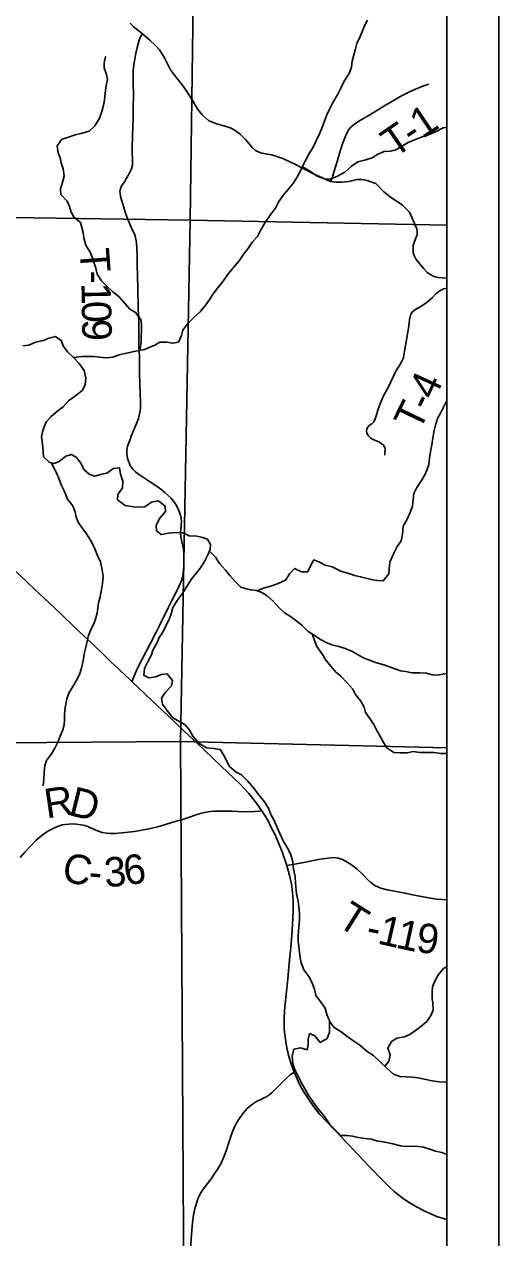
# Model space of a CAD drawing. Extents: x 0 to 34, y 0 to 22.
# Drawn here: x 8.087 to 9, y 15.595 to 17.931 of the extents above; entities that cross this region are included whole.
import ezdxf

# ---------------------------------------------------------------- set-up
doc = ezdxf.new("R2010")
doc.units = 0
for name, color, linetype in [('GM_X_Corporation', 7, 'Continuous'), ('GM_X_County_Road', 7, 'Continuous'), ('GM_X_County_Road_Text', 7, 'Continuous'), ('GM_X_Minor_River', 7, 'Continuous'), ('GM_X_State_Route', 7, 'Continuous'), ('GM_X_Township_Road', 7, 'Continuous'), ('GM_X_Township_Road_Text', 7, 'Continuous'), ('SH_Data', 7, 'Continuous')]:
    doc.layers.add(name, color=color, linetype=linetype)

msp = doc.modelspace()

# ---------------------------------------------------------------- linework, layer by layer
at = {"layer": 'GM_X_Corporation'}
for points in [[(2.1, 14.1), (8.9, 14.1), (8.9, 19.5152), (8.4033, 19.5268), (7.9795, 19.5354)], [(7.5629, 15.5187), (8.3936, 15.4979), (8.397, 15.4978), (8.9, 15.4893), (8.9, 19.5152), (8.4033, 19.5268), (7.9795, 19.5354)]]:
    msp.add_lwpolyline(points, dxfattribs=at)
for points in [[(7.4054, 18.552), (8.4197, 18.5333), (8.4063, 17.5538), (7.375, 17.5696)], [(8.9, 17.5442), (8.9, 18.5183), (8.4197, 18.5333), (8.4063, 17.5538)], [(7.375, 17.5696), (8.4063, 17.5538), (8.3875, 16.5502), (7.3577, 16.5425)], [(8.9, 16.5379), (8.9, 17.5442), (8.4063, 17.5538), (8.3875, 16.5502)], [(8.3875, 16.5502), (8.3939, 15.4987), (7.4137, 15.5211), (7.3478, 15.5216), (7.3577, 16.5425)], [(8.9, 15.489), (8.9, 16.5379), (8.3875, 16.5502), (8.3939, 15.4987)]]:
    msp.add_lwpolyline(points, close=True, dxfattribs=at)
at = {"layer": 'GM_X_County_Road'}
for points in [[(8.2909, 17.9332), (8.2973, 17.9264), (8.3048, 17.9201), (8.3144, 17.9127), (8.3283, 17.9013), (8.3394, 17.8904), (8.347, 17.8819), (8.3566, 17.8663), (8.3687, 17.8436), (8.3758, 17.8334), (8.386, 17.8209), (8.3929, 17.8117), (8.4001, 17.8017), (8.4099, 17.7859), (8.4212, 17.7672), (8.4303, 17.7559), (8.4416, 17.7461), (8.447, 17.7432), (8.4551, 17.7401), (8.4755, 17.7345), (8.4851, 17.7311), (8.493, 17.7268), (8.5022, 17.7195), (8.5126, 17.7095), (8.5195, 17.7007), (8.5261, 17.6935), (8.5317, 17.6883), (8.5369, 17.6853), (8.5442, 17.6831), (8.5634, 17.6795), (8.5713, 17.6774), (8.5844, 17.6728), (8.6079, 17.6616), (8.6225, 17.6543), (8.6438, 17.6433), (8.6624, 17.6345), (8.6685, 17.6318), (8.6768, 17.6286), (8.6824, 17.6275), (8.6872, 17.6272), (8.6988, 17.6269), (8.7119, 17.6282), (8.7271, 17.6325), (8.7372, 17.6323), (8.7469, 17.6301), (8.756, 17.6273), (8.7633, 17.6245), (8.7789, 17.6087), (8.7913, 17.5988), (8.8148, 17.5829), (8.8222, 17.5759), (8.8281, 17.5694), (8.8353, 17.5531), (8.8423, 17.5369), (8.8433, 17.5312), (8.8428, 17.5259), (8.8396, 17.518), (8.8373, 17.5112), (8.8355, 17.5049), (8.8351, 17.4965), (8.8357, 17.491), (8.8371, 17.4858), (8.8413, 17.4782), (8.8556, 17.4599), (8.8624, 17.4533), (8.8704, 17.4479), (8.8756, 17.4456), (8.8836, 17.4438), (8.9, 17.4422)], [(8.544, 16.4165), (8.5385, 16.4156), (8.5303, 16.4153), (8.5106, 16.4149), (8.4863, 16.4156), (8.4733, 16.4158), (8.4633, 16.4162), (8.452, 16.416), (8.4445, 16.4152), (8.4372, 16.4141), (8.4282, 16.4123), (8.4196, 16.4098), (8.401, 16.403), (8.39, 16.3994), (8.3795, 16.3964), (8.3487, 16.387), (8.338, 16.3843), (8.3265, 16.3816), (8.2993, 16.3769), (8.2935, 16.3763), (8.2622, 16.3729), (8.253, 16.3728), (8.2452, 16.3737), (8.2372, 16.3751), (8.2278, 16.378), (8.2059, 16.3874), (8.201, 16.3891), (8.1961, 16.3898), (8.1875, 16.3909), (8.1806, 16.3912), (8.1729, 16.3911), (8.1658, 16.3904), (8.1602, 16.3893), (8.1526, 16.387), (8.1467, 16.3846), (8.1398, 16.3814), (8.1326, 16.3772), (8.1242, 16.3714), (8.1173, 16.3661), (8.11, 16.3599), (8.0884, 16.3371), (8.0789, 16.3268)], [(8.4061, 15.5666), (8.4103, 15.6171), (8.4122, 15.634), (8.4149, 15.6482), (8.4172, 15.6569), (8.4206, 15.6673), (8.4238, 15.675), (8.4276, 15.6824), (8.4371, 15.6955), (8.4466, 15.7082), (8.454, 15.7187), (8.4596, 15.7271), (8.465, 15.7371), (8.472, 15.7519), (8.4761, 15.7636), (8.4804, 15.778), (8.4868, 15.7971), (8.4904, 15.805), (8.4944, 15.8131), (8.5005, 15.8236), (8.5081, 15.8344), (8.5162, 15.8431), (8.5244, 15.8505), (8.5342, 15.8569), (8.545, 15.8622), (8.5536, 15.8666), (8.5597, 15.8706), (8.5641, 15.8745), (8.5728, 15.8834), (8.5906, 15.9008), (8.5989, 15.9085), (8.6063, 15.9136)]]:
    msp.add_lwpolyline(points, dxfattribs=at)
at = {"layer": 'GM_X_Minor_River'}
for points in [[(8.1814, 17.2895), (8.1983, 17.2913), (8.21, 17.2917), (8.221, 17.2917), (8.2316, 17.2899), (8.2433, 17.2891), (8.2577, 17.2903), (8.2694, 17.2945), (8.2812, 17.2969), (8.2952, 17.3003), (8.305, 17.3022), (8.3182, 17.3046), (8.3284, 17.3091), (8.3383, 17.313), (8.3481, 17.3187), (8.3614, 17.3187), (8.372, 17.3169), (8.3837, 17.3192), (8.3897, 17.3321), (8.392, 17.342), (8.4006, 17.3534), (8.4146, 17.3678), (8.4252, 17.3773), (8.4361, 17.3906), (8.444, 17.4016), (8.4504, 17.4119), (8.4591, 17.4229), (8.4693, 17.4358), (8.4799, 17.4514), (8.4893, 17.4624), (8.5006, 17.4754), (8.5097, 17.4891), (8.5172, 17.4986), (8.5259, 17.5119), (8.5361, 17.5225), (8.5425, 17.5354), (8.5515, 17.5506), (8.5621, 17.5658), (8.5704, 17.5772), (8.5771, 17.5901), (8.5866, 17.6034), (8.5949, 17.6129), (8.6058, 17.6266), (8.6118, 17.6361), (8.6186, 17.649), (8.6231, 17.6585), (8.6295, 17.6714), (8.6348, 17.6813), (8.6431, 17.6946), (8.6472, 17.7044), (8.6551, 17.72), (8.6608, 17.7344), (8.6645, 17.7443), (8.6694, 17.7568), (8.6739, 17.7663), (8.6796, 17.7777), (8.6845, 17.7872), (8.6901, 17.7967), (8.6969, 17.8096), (8.7025, 17.8218), (8.712, 17.8362), (8.7165, 17.8483), (8.7183, 17.8601), (8.7206, 17.87), (8.7243, 17.884), (8.7273, 17.8942), (8.7333, 17.9075), (8.7379, 17.9182), (8.7416, 17.9284), (8.7476, 17.939)], [(8.3096, 17.303), (8.3121, 17.3189), (8.3117, 17.3296), (8.3124, 17.3436), (8.3128, 17.3531), (8.3113, 17.3629), (8.301, 17.3758), (8.2904, 17.3825), (8.2778, 17.3965), (8.2687, 17.4071), (8.2581, 17.415), (8.2482, 17.4245), (8.2357, 17.4373), (8.2273, 17.4502), (8.225, 17.4612), (8.2189, 17.4797), (8.2136, 17.4922), (8.2056, 17.5058), (8.2017, 17.5202), (8.2002, 17.5301), (8.1975, 17.5399), (8.1952, 17.5494), (8.1831, 17.5588), (8.1774, 17.5694), (8.1739, 17.5804), (8.1697, 17.5906), (8.1576, 17.6035), (8.1568, 17.6145), (8.1602, 17.6247), (8.1635, 17.6384), (8.1616, 17.6528), (8.1582, 17.6645), (8.1559, 17.674), (8.1524, 17.6838), (8.1505, 17.6971), (8.1595, 17.7096), (8.1705, 17.7134), (8.1849, 17.7184), (8.1962, 17.7207), (8.2117, 17.7253), (8.2227, 17.7356), (8.2317, 17.7504), (8.2362, 17.7633), (8.2396, 17.7755), (8.2411, 17.7849), (8.2429, 17.7982), (8.2448, 17.813), (8.247, 17.8244), (8.2455, 17.8342), (8.2409, 17.8471), (8.2405, 17.8566), (8.2431, 17.8691)], [(8.6224, 17.6569), (8.6376, 17.6476), (8.6505, 17.6389), (8.6649, 17.6332), (8.6758, 17.6329), (8.6883, 17.6383), (8.7042, 17.6466), (8.7167, 17.6577), (8.7288, 17.6661), (8.7443, 17.6703), (8.7564, 17.6741), (8.7677, 17.681), (8.7798, 17.6859), (8.7912, 17.6867), (8.801, 17.689), (8.8131, 17.6955), (8.8259, 17.7035), (8.8381, 17.7085), (8.8524, 17.7146), (8.8649, 17.7185), (8.8785, 17.7238), (8.8929, 17.7318), (8.9, 17.7321)], [(8.0842, 17.3121), (8.0956, 17.3129), (8.1088, 17.319), (8.1243, 17.3221), (8.1342, 17.3267), (8.1474, 17.3298), (8.1588, 17.3218), (8.1618, 17.312), (8.1702, 17.3003), (8.1816, 17.2893), (8.1926, 17.278), (8.2021, 17.2644), (8.2056, 17.2496), (8.2041, 17.2367), (8.1984, 17.2257), (8.1856, 17.2154), (8.1724, 17.2063), (8.1622, 17.1945), (8.1516, 17.1869), (8.1388, 17.1758), (8.1301, 17.1663), (8.1252, 17.1561), (8.1222, 17.1466), (8.1203, 17.1367), (8.1219, 17.1227), (8.1231, 17.1083), (8.1239, 17.0984), (8.1349, 17.0882), (8.1443, 17.0856), (8.1542, 17.0895), (8.167, 17.0997), (8.1776, 17.1028), (8.1875, 17.0968), (8.1962, 17.0858), (8.2019, 17.0741), (8.2118, 17.065), (8.2224, 17.0609), (8.2364, 17.0651), (8.2462, 17.067), (8.2587, 17.0758), (8.2701, 17.0773), (8.2724, 17.0648), (8.277, 17.0516), (8.2759, 17.0383), (8.2672, 17.0254), (8.2665, 17.0155), (8.2809, 17.0046), (8.2972, 17.0016), (8.3078, 17.0013), (8.3188, 17.0021), (8.3316, 17.0112), (8.3456, 17.0132), (8.3581, 17.0033), (8.3589, 16.9931), (8.348, 16.9798), (8.3408, 16.9665), (8.3412, 16.9559), (8.3507, 16.9484), (8.3643, 16.9511), (8.3776, 16.9522)], [(8.5348, 16.8403), (8.5472, 16.8455), (8.5615, 16.849), (8.5755, 16.8544), (8.5899, 16.8605), (8.5982, 16.8738), (8.6069, 16.8833), (8.6205, 16.8765), (8.6326, 16.8769), (8.6371, 16.8872), (8.6443, 16.8997), (8.6553, 16.8956), (8.6663, 16.8895), (8.6792, 16.8862), (8.6959, 16.8779), (8.7114, 16.8738), (8.7224, 16.87), (8.7341, 16.8674), (8.747, 16.864), (8.7572, 16.8614), (8.7667, 16.8599), (8.7777, 16.8596), (8.7883, 16.8729), (8.7894, 16.8828), (8.7908, 16.8953), (8.798, 16.9127), (8.8044, 16.9253), (8.8123, 16.9363), (8.8149, 16.9496), (8.8164, 16.9644), (8.8239, 16.978), (8.8296, 16.9909), (8.8341, 17.0031), (8.8352, 17.0156), (8.8367, 17.0273), (8.8423, 17.0391), (8.8517, 17.0528), (8.8574, 17.0623), (8.8619, 17.0725), (8.8653, 17.0832), (8.8671, 17.0964), (8.8686, 17.1082), (8.8712, 17.1211), (8.8731, 17.134), (8.876, 17.1488), (8.8783, 17.159), (8.8824, 17.1723), (8.8881, 17.1822), (8.896, 17.1989), (8.9, 17.2067)], [(8.1386, 17.0872), (8.1497, 17.0663), (8.1539, 17.0553), (8.1588, 17.0432), (8.1646, 17.0315), (8.1703, 17.0167), (8.1802, 17.0039), (8.1847, 16.9918), (8.187, 16.9823), (8.1909, 16.9721), (8.1981, 16.9622), (8.2065, 16.9501), (8.2156, 16.9361), (8.2228, 16.921), (8.2282, 16.9081), (8.2335, 16.896), (8.2369, 16.8809), (8.2389, 16.868), (8.2378, 16.854), (8.2359, 16.8426), (8.2329, 16.8289), (8.2299, 16.8172), (8.2288, 16.8077), (8.227, 16.7974), (8.2247, 16.788), (8.221, 16.7766), (8.2157, 16.7667), (8.2108, 16.7542), (8.2078, 16.7436), (8.206, 16.7341), (8.2026, 16.7189), (8.2007, 16.7094), (8.1981, 16.6939), (8.194, 16.681), (8.1895, 16.6711), (8.1827, 16.6593), (8.1729, 16.643), (8.1688, 16.6324), (8.1658, 16.6157), (8.1647, 16.602), (8.1647, 16.5922), (8.164, 16.5823), (8.161, 16.5728), (8.1561, 16.5603), (8.1512, 16.5474), (8.1456, 16.5375), (8.1395, 16.5265), (8.1297, 16.5132), (8.1267, 16.5037), (8.1253, 16.4908), (8.1249, 16.4783), (8.1231, 16.465)], [(8.3776, 16.9522), (8.392, 16.9519), (8.4045, 16.9463), (8.4193, 16.9452), (8.4302, 16.9429), (8.4397, 16.9399), (8.4451, 16.9297), (8.4447, 16.9203), (8.4409, 16.9108), (8.4345, 16.8979), (8.4263, 16.8846), (8.4187, 16.8751), (8.4085, 16.8618), (8.3999, 16.8485), (8.3923, 16.8363), (8.381, 16.8215), (8.3731, 16.8082), (8.3697, 16.796), (8.3656, 16.7847), (8.3596, 16.7725), (8.3535, 16.7607), (8.3464, 16.7501), (8.3426, 16.7406), (8.3347, 16.7262), (8.3317, 16.7167), (8.3253, 16.7045), (8.3182, 16.6905), (8.3171, 16.6776), (8.3265, 16.6727), (8.3394, 16.6743), (8.3508, 16.6792), (8.3617, 16.6804), (8.372, 16.6672), (8.3701, 16.6573), (8.3588, 16.6448), (8.3513, 16.6334), (8.3528, 16.622), (8.3631, 16.608), (8.3726, 16.5959), (8.3832, 16.5899), (8.3957, 16.5831), (8.4041, 16.5729), (8.4113, 16.5604), (8.4231, 16.5468), (8.4379, 16.5381), (8.4511, 16.5363), (8.464, 16.5348), (8.472, 16.5227), (8.4762, 16.5129), (8.4827, 16.5015), (8.4948, 16.4913), (8.5051, 16.4857), (8.5168, 16.4743), (8.5286, 16.4604), (8.5373, 16.4486), (8.5472, 16.4365), (8.5567, 16.4218), (8.5613, 16.4093), (8.567, 16.3991), (8.5739, 16.3847), (8.5788, 16.373), (8.5861, 16.3578), (8.5933, 16.345), (8.5998, 16.3317), (8.6036, 16.3185), (8.6052, 16.3045), (8.6082, 16.2904), (8.6087, 16.2776), (8.6102, 16.2628), (8.6118, 16.2533), (8.6141, 16.2423), (8.6156, 16.2325), (8.6168, 16.2188), (8.6164, 16.2086), (8.6161, 16.1987), (8.6146, 16.1855), (8.6143, 16.1745), (8.6139, 16.165), (8.6151, 16.1555), (8.6166, 16.1434), (8.6182, 16.1335), (8.6201, 16.1237), (8.6251, 16.1104), (8.6349, 16.0976), (8.6406, 16.0866), (8.6456, 16.0734), (8.6479, 16.0609), (8.6563, 16.0499), (8.6658, 16.0367), (8.6692, 16.0242), (8.6742, 16.0121), (8.6743, 15.9901), (8.6701, 15.9783), (8.6565, 15.9707), (8.6459, 15.9835), (8.636, 15.9877), (8.6334, 15.9763), (8.6331, 15.966), (8.6316, 15.9566), (8.6183, 15.9599), (8.6058, 15.9576)], [(8.4432, 16.9165), (8.4553, 16.9051), (8.463, 16.893), (8.474, 16.8798), (8.4827, 16.87), (8.493, 16.8579), (8.504, 16.8473), (8.5138, 16.8443), (8.5233, 16.8424), (8.5339, 16.8406), (8.5441, 16.8372), (8.5544, 16.8308), (8.5669, 16.8195), (8.5776, 16.8074), (8.5874, 16.7983), (8.6011, 16.7893), (8.6121, 16.7813), (8.6216, 16.7734), (8.6333, 16.7621), (8.6466, 16.7538), (8.6569, 16.7466), (8.6664, 16.7413), (8.6789, 16.7364), (8.6925, 16.7327), (8.7046, 16.729), (8.7175, 16.7237), (8.7312, 16.7158), (8.7414, 16.7105), (8.7513, 16.7064), (8.763, 16.7022), (8.7789, 16.6974), (8.7899, 16.6936), (8.7998, 16.6899), (8.8108, 16.6861), (8.8214, 16.6846), (8.8331, 16.6824), (8.8483, 16.6821), (8.8611, 16.6814), (8.8718, 16.6784), (8.8816, 16.678), (8.896, 16.6803), (8.9, 16.681)], [(8.6412, 16.7572), (8.6459, 16.7428), (8.6497, 16.7329), (8.6611, 16.7178), (8.6676, 16.7068), (8.6778, 16.6944), (8.6866, 16.6834), (8.6965, 16.6759), (8.7079, 16.6634), (8.7196, 16.6505), (8.7246, 16.6403), (8.7345, 16.6279), (8.7409, 16.6161), (8.7436, 16.6059), (8.7531, 16.5927), (8.7596, 16.5825), (8.7657, 16.5711), (8.7733, 16.5579), (8.7782, 16.548), (8.7847, 16.5378), (8.7984, 16.5288), (8.8105, 16.528), (8.8241, 16.5285), (8.8355, 16.5308), (8.8483, 16.5289), (8.8627, 16.5286), (8.876, 16.5286), (8.8881, 16.5272), (8.8983, 16.5268), (8.9, 16.5269)], [(8.781, 15.9247), (8.7888, 15.9336), (8.7914, 15.9469), (8.7864, 15.9597), (8.794, 15.9723), (8.8038, 15.9788), (8.8185, 15.9815), (8.8291, 15.9857), (8.8397, 15.9933), (8.8503, 16.0013), (8.8616, 16.0112), (8.8695, 16.0222), (8.8737, 16.0324), (8.8732, 16.0453), (8.8721, 16.0563), (8.8717, 16.0681), (8.8728, 16.0776), (8.8769, 16.0886), (8.8844, 16.1011), (8.8935, 16.1129), (8.9, 16.1162)], [(8.6742, 16.0117), (8.6829, 16), (8.697, 15.9913), (8.7102, 15.9807), (8.7231, 15.972), (8.733, 15.9653), (8.7471, 15.9532), (8.7592, 15.9456), (8.7717, 15.9332), (8.785, 15.9211), (8.7975, 15.9097), (8.8097, 15.9052), (8.8218, 15.9041), (8.8339, 15.9038), (8.8453, 15.9023), (8.8597, 15.8993), (8.8718, 15.8967), (8.8854, 15.8949), (8.8972, 15.8938), (8.9, 15.893)], [(8.6058, 15.9576), (8.6028, 15.9443), (8.6036, 15.9299), (8.6071, 15.9197), (8.6212, 15.8917), (8.6272, 15.8811), (8.6333, 15.8698), (8.6436, 15.855), (8.6516, 15.844), (8.6645, 15.8282), (8.6752, 15.8127), (8.6865, 15.801), (8.6964, 15.7915), (8.7085, 15.7916), (8.7188, 15.7904), (8.7294, 15.7878), (8.7423, 15.7856), (8.7551, 15.7841), (8.7646, 15.7808), (8.7779, 15.7789), (8.7961, 15.7752), (8.8108, 15.7718), (8.8229, 15.7703), (8.8328, 15.7708), (8.8457, 15.7704), (8.8551, 15.7689), (8.8673, 15.7648), (8.8786, 15.7614), (8.8904, 15.7584), (8.9, 15.7547)]]:
    msp.add_lwpolyline(points, dxfattribs=at)
at = {"layer": 'GM_X_State_Route'}
msp.add_lwpolyline([(8.0534, 16.894), (8.0928, 16.8569), (8.1088, 16.8417), (8.1256, 16.826), (8.1572, 16.7956), (8.184, 16.7702), (8.2181, 16.7378), (8.2428, 16.7143), (8.2526, 16.705), (8.2717, 16.6868), (8.2901, 16.6692), (8.2938, 16.6658), (8.3071, 16.6532), (8.3331, 16.6284), (8.363, 16.6001), (8.3938, 16.5706), (8.4111, 16.5548), (8.4329, 16.5342), (8.4666, 16.5017), (8.5018, 16.4687), (8.5193, 16.4498), (8.534, 16.4314), (8.5399, 16.4231), (8.544, 16.4165), (8.551, 16.4056), (8.5561, 16.3971), (8.5618, 16.386), (8.5686, 16.3727), (8.5737, 16.3612), (8.583, 16.3374), (8.5924, 16.3112), (8.5976, 16.2924), (8.6012, 16.2755), (8.6035, 16.2599), (8.6043, 16.2422), (8.6043, 16.2238), (8.6033, 16.1977), (8.6021, 16.1763), (8.5999, 16.1543), (8.5967, 16.123), (8.594, 16.0933), (8.5897, 16.0509), (8.5878, 16.0323), (8.587, 16.0172), (8.5871, 16.0076), (8.5874, 15.9957), (8.5894, 15.9767), (8.5912, 15.9671), (8.5934, 15.954), (8.5966, 15.9413), (8.5997, 15.9313), (8.6063, 15.9136), (8.6141, 15.8963), (8.6192, 15.8853), (8.6254, 15.8739), (8.6344, 15.8604), (8.6441, 15.8467), (8.6561, 15.8316), (8.6685, 15.8183), (8.6975, 15.7882), (8.7512, 15.7311), (8.7769, 15.7045), (8.7872, 15.6944), (8.7989, 15.6837), (8.8168, 15.6696), (8.8277, 15.6622), (8.8404, 15.6547), (8.8591, 15.6452), (8.881, 15.6356), (8.8995, 15.6299), (8.9, 15.6298)], dxfattribs=at)
at = {"layer": 'GM_X_Township_Road'}
for points in [[(8.2938, 16.6658), (8.3051, 16.691), (8.3139, 16.7087), (8.3297, 16.7393), (8.3406, 16.7607), (8.3478, 16.775), (8.3638, 16.8076), (8.3711, 16.8217), (8.3824, 16.8443), (8.3845, 16.8486), (8.387, 16.854), (8.3893, 16.8594), (8.3912, 16.8663), (8.3928, 16.8735), (8.3942, 16.8876), (8.3942, 16.9021), (8.394, 16.9113), (8.3932, 16.9201), (8.3905, 16.9347), (8.3886, 16.9444), (8.3878, 16.9525), (8.3884, 16.9588), (8.3894, 16.9734), (8.389, 16.9801), (8.3877, 16.9857), (8.3852, 16.9929), (8.3827, 16.9989), (8.3797, 17.0042), (8.3773, 17.0082), (8.3742, 17.0126), (8.3694, 17.0183), (8.3632, 17.0242), (8.3573, 17.0295), (8.3468, 17.0382), (8.3282, 17.0505), (8.3052, 17.0658), (8.3009, 17.0694), (8.2975, 17.073), (8.2942, 17.0767), (8.2917, 17.0804), (8.2887, 17.0864), (8.2859, 17.0952), (8.2841, 17.1037), (8.2845, 17.1112), (8.2858, 17.1187), (8.2905, 17.1314), (8.2929, 17.1379), (8.3031, 17.1621), (8.3066, 17.1722), (8.3082, 17.1779), (8.3099, 17.186), (8.3105, 17.1937), (8.3105, 17.2044), (8.31, 17.2195), (8.309, 17.2592), (8.3085, 17.292), (8.3078, 17.3103), (8.3075, 17.3383), (8.3074, 17.3575), (8.3069, 17.3707), (8.3061, 17.3845), (8.3054, 17.4246), (8.3052, 17.4432), (8.3046, 17.4708), (8.3042, 17.4852), (8.3035, 17.4985), (8.3028, 17.511), (8.3018, 17.5176), (8.2997, 17.5254), (8.2925, 17.5404), (8.2869, 17.5537), (8.2827, 17.5654), (8.2765, 17.5846), (8.274, 17.5931), (8.2723, 17.6001), (8.2715, 17.6051), (8.2712, 17.6093), (8.272, 17.6145), (8.2737, 17.619), (8.2797, 17.6274), (8.284, 17.6347), (8.2871, 17.6402), (8.2909, 17.6479), (8.2932, 17.6529), (8.295, 17.6595), (8.2954, 17.6657), (8.2954, 17.6728), (8.2948, 17.6816), (8.2945, 17.6912), (8.2954, 17.7172), (8.2964, 17.7491), (8.2967, 17.7672), (8.297, 17.7992), (8.2967, 17.815), (8.2967, 17.829), (8.2966, 17.8423), (8.2979, 17.8539), (8.3004, 17.868), (8.3017, 17.8757), (8.3042, 17.8864), (8.3082, 17.9005), (8.3109, 17.9067), (8.3144, 17.9127)], [(8.6768, 17.6286), (8.6797, 17.6353), (8.6821, 17.6446), (8.6895, 17.6687), (8.6952, 17.6874), (8.6995, 17.7011), (8.7037, 17.7122), (8.7082, 17.7228), (8.7118, 17.7285), (8.7159, 17.7333), (8.7222, 17.7388), (8.7308, 17.7448), (8.7521, 17.7567), (8.7791, 17.7731), (8.8145, 17.7937), (8.8273, 17.8004), (8.8397, 17.8063), (8.8537, 17.8119), (8.8656, 17.8158)], [(8.9, 17.4232), (8.8935, 17.4217), (8.885, 17.4164), (8.8784, 17.4113), (8.8729, 17.4052), (8.8624, 17.3959), (8.8501, 17.3877), (8.8389, 17.3814), (8.8341, 17.3777), (8.8312, 17.3731), (8.8293, 17.3679), (8.8282, 17.3619), (8.8269, 17.3507), (8.8243, 17.3341), (8.8189, 17.3017), (8.8166, 17.2886), (8.8126, 17.2796), (8.8079, 17.2722), (8.8042, 17.2665), (8.8001, 17.2592), (8.7967, 17.2522), (8.7878, 17.233), (8.7798, 17.2182), (8.7738, 17.2052), (8.7674, 17.1881), (8.7653, 17.1813), (8.762, 17.1712), (8.7595, 17.1656), (8.7557, 17.1618), (8.751, 17.1584), (8.7481, 17.1552), (8.7461, 17.1521), (8.7454, 17.1479), (8.7461, 17.1445), (8.7475, 17.1413), (8.75, 17.1377), (8.7539, 17.1343), (8.7571, 17.1321), (8.7612, 17.1304), (8.7661, 17.1285), (8.7705, 17.1265), (8.7738, 17.1239), (8.7774, 17.1214), (8.78, 17.1177), (8.7812, 17.1141), (8.7814, 17.1106), (8.7811, 17.1069), (8.7806, 17.1016)], [(8.5924, 16.3112), (8.6072, 16.314), (8.6251, 16.3171), (8.6526, 16.3226), (8.6716, 16.3257), (8.6827, 16.3269), (8.6917, 16.3256), (8.6995, 16.3231), (8.7144, 16.3148), (8.7278, 16.3044), (8.7377, 16.2948), (8.7481, 16.2834), (8.7541, 16.2783), (8.7619, 16.2728), (8.7731, 16.2675), (8.7856, 16.2646), (8.8026, 16.2614), (8.8227, 16.2574), (8.8373, 16.2544), (8.8689, 16.2483), (8.8814, 16.2466), (8.9, 16.245)]]:
    msp.add_lwpolyline(points, dxfattribs=at)
at = {"layer": 'SH_Data'}
for p, q in [((9, 21), (9, 14)), ((8.9, 20.9), (8.9, 14.1))]:
    msp.add_line(p, q, dxfattribs=at)

# ---------------------------------------------------------------- texts
at = {"layer": 'GM_X_County_Road_Text'}
for s, rotation, p in [('R', 8.3465, (8.1299, 16.4018)), ('D', 346.1617, (8.1703, 16.4089)), ('C', 348.8409, (8.1572, 16.2815)), ('6', 8.6819, (8.2824, 16.2727)), ('3', 4.4346, (8.243, 16.2694)), ('-', 354.9122, (8.2094, 16.2716))]:
    msp.add_text(s, height=0.0568, rotation=rotation, dxfattribs=at).set_placement(p)
at = {"layer": 'GM_X_Township_Road_Text'}
for s, rotation, p in [('1', 33.5501, (8.8534, 17.7098)), ('T', 34.597, (8.7994, 17.6726)), ('-', 34.3461, (8.8344, 17.6967)), ('T', 274.2939, (8.1933, 17.4979)), ('-', 271.1007, (8.1964, 17.4564)), ('1', 271.1068, (8.1969, 17.433)), ('0', 271.1033, (8.1975, 17.398)), ('9', 271.1068, (8.1982, 17.363)), ('4', 65.2653, (8.8762, 17.2055)), ('T', 64.3377, (8.8473, 17.1452)), ('-', 64.4772, (8.8657, 17.1837)), ('T', 327.8874, (8.6863, 16.197)), ('1', 347.0783, (8.7649, 16.1614)), ('1', 347.7673, (8.7997, 16.1534)), ('9', 352.8712, (8.8394, 16.1451)), ('-', 347.9518, (8.7423, 16.1663))]:
    msp.add_text(s, height=0.0568, rotation=rotation, dxfattribs=at).set_placement(p)

doc.saveas('drawing.dxf')
